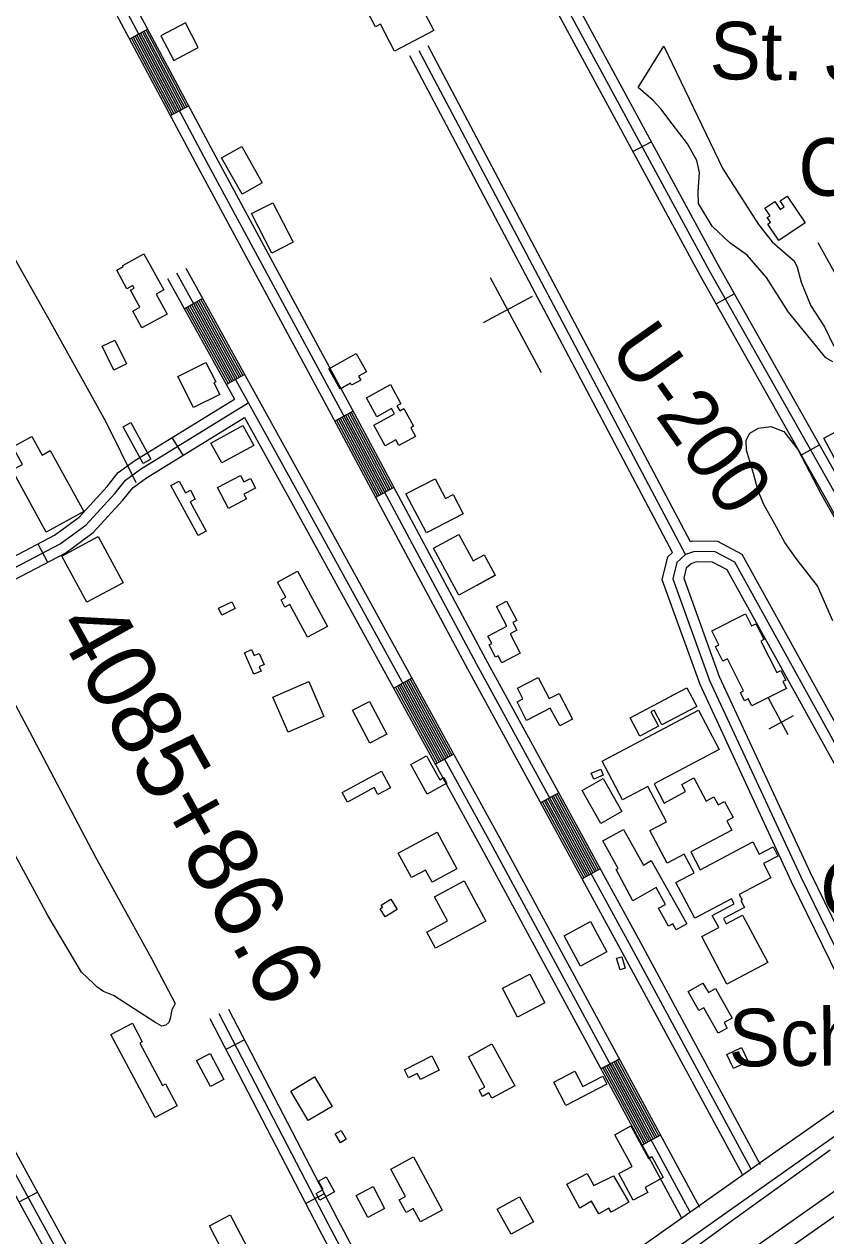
# Model space of a CAD drawing. Extents: x 3445503 to 3483459, y 540493 to 566012.
# Drawn here: x 3476228 to 3477383, y 555595 to 557341 of the extents above; entities that cross this region are included whole.
import ezdxf

# ---------------------------------------------------------------- set-up
doc = ezdxf.new("R2010")
doc.units = 0
for name, color, linetype in [('V-BLDG-IDEN', 7, 'Continuous'), ('V-BLDG-OTLN', 7, 'Continuous'), ('V-DTCH-CNTR', 7, 'Continuous'), ('V-LEVE-TOET', 7, 'Continuous'), ('V-RIVR-RANG-IDEN', 7, 'Continuous'), ('V-ROAD-CNTR', 7, 'Continuous'), ('V-SITE-OTLN', 7, 'Continuous'), ('V-SITE-OTLN-IDEN', 7, 'Continuous'), ('V-SITE-VEGE', 7, 'Continuous'), ('V-SURV-IDEN', 7, 'Continuous'), ('V-SURV-LINE', 7, 'Continuous'), ('V-TOPO-SHOR', 7, 'Continuous')]:
    doc.layers.add(name, color=color, linetype=linetype)

msp = doc.modelspace()

# ---------------------------------------------------------------- linework, layer by layer
at = {"layer": 'V-BLDG-OTLN'}
for points in [[(3476663.1, 557458.5), (3476747.2, 557503), (3476772.8, 557454.4), (3476765.5, 557450.5), (3476805.2, 557375.4), (3476797.6, 557371.4), (3476818.1, 557332.6), (3476761.4, 557302.7), (3476741, 557341.3), (3476733.8, 557337.6), (3476693.1, 557414.7), (3476686.3, 557411.1)], [(3476424.6, 557324.7), (3476443.3, 557289.3), (3476478.6, 557308), (3476459.9, 557343.4)], [(3476541.2, 557165.2), (3476570.8, 557112.8), (3476541.8, 557096.4), (3476512.2, 557148.8)], [(3476584.5, 557011.5), (3476555.3, 557068.3), (3476585.9, 557084.1), (3476615.1, 557027.2)], [(3477353.2, 557055.2), (3477315.4, 557029.7), (3477299.5, 557053.3), (3477303.4, 557055.9), (3477298.7, 557062.8), (3477302.7, 557065.4), (3477295.4, 557076.3), (3477309.8, 557086), (3477317.5, 557074.5), (3477323, 557078.2), (3477317.4, 557086.6), (3477327.4, 557093.4)], [(3476400.3, 557010.3), (3476428.8, 556958.5), (3476417.7, 556952.4), (3476433.5, 556923.6), (3476397.4, 556903.8), (3476384.3, 556927.7), (3476394.5, 556933.3), (3476380.9, 556957.9), (3476386.2, 556960.8), (3476384.1, 556964.6), (3476375.8, 556960.1), (3476361, 556987), (3476370.4, 556992.2), (3476369.7, 556993.5)], [(3476375, 556851.6), (3476356.9, 556842.8), (3476340.1, 556877.3), (3476358.2, 556886.1)], [(3476509.4, 556807.6), (3476471.9, 556788.7), (3476449.3, 556833.6), (3476489.5, 556853.9), (3476503.7, 556825.8), (3476500.9, 556824.4)], [(3476666.6, 556844.7), (3476705.9, 556866.7), (3476720.8, 556840.3), (3476709.6, 556834), (3476712.8, 556828.3), (3476699.5, 556820.9), (3476698, 556823.7), (3476683, 556815.3)], [(3476720.9, 556802.6), (3476755.4, 556821.8), (3476770.7, 556794.3), (3476764.9, 556791.1), (3476768.9, 556783.9), (3476775, 556787.2), (3476789, 556762), (3476784.7, 556759.6), (3476791.7, 556747.1), (3476767.8, 556733.9), (3476763.2, 556742.2), (3476747.9, 556733.7), (3476731.5, 556763.3), (3476761.2, 556779.8), (3476757.1, 556787.2), (3476736, 556775.4)], [(3476381.2, 556767), (3476410.2, 556714.4), (3476399.1, 556708.3), (3476370.1, 556760.9)], [(3477426, 556658.8), (3477380.2, 556744.8), (3477427.2, 556769.9), (3477473, 556683.9)], [(3476265.2, 556726.6), (3476313.4, 556638.7), (3476259.4, 556609.1), (3476210.3, 556698.7), (3476225.2, 556706.8), (3476211.3, 556732.2), (3476238.8, 556747.2), (3476253.6, 556720.2)], [(3476496.8, 556737.3), (3476542.9, 556762.7), (3476558.6, 556734.2), (3476512.4, 556708.8)], [(3476478.5, 556604.4), (3476439.1, 556676.4), (3476450.8, 556682.8), (3476460.1, 556665.6), (3476467.1, 556669.4), (3476474.1, 556656.7), (3476467, 556652.8), (3476490, 556610.7)], [(3476506.4, 556673.3), (3476539.6, 556690.9), (3476544.4, 556681.7), (3476553.7, 556686.6), (3476561.1, 556672.7), (3476544.3, 556663.8), (3476547.9, 556657), (3476522.3, 556643.4)], [(3476807.5, 556607.9), (3476777.9, 556664.2), (3476819.8, 556686.1), (3476834.7, 556657.6), (3476845.9, 556663.5), (3476860.5, 556635.7)], [(3476334.1, 556602.9), (3476370.1, 556536.2), (3476317.9, 556508), (3476281.9, 556574.6)], [(3476906.4, 556547.2), (3476880.5, 556532.6), (3476880.5, 556532.6), (3476853.9, 556518.3), (3476817.5, 556585.8), (3476854.1, 556605.5), (3476874.6, 556567.7), (3476890.6, 556576.4)], [(3476636.1, 556457.6), (3476610.5, 556504.9), (3476603.5, 556501.1), (3476597.9, 556511.4), (3476604.8, 556515.1), (3476592.9, 556537), (3476621.7, 556552.6), (3476664.8, 556473.2)], [(3476880.5, 556532.6), (3476880.5, 556532.6), (3476906.4, 556547.2), (3476906.6, 556546.7)], [(3476531.6, 556498.9), (3476512.5, 556489.6), (3476507.8, 556499.3), (3476526.9, 556508.6)], [(3476928, 556462.6), (3476942.7, 556434.8), (3476916.2, 556420.8), (3476910.9, 556430.8), (3476907.1, 556428.8), (3476897.7, 556446.6), (3476901.7, 556448.7), (3476896.1, 556459.1), (3476923.1, 556473.4), (3476908.2, 556501.7), (3476922.9, 556509.5), (3476937.6, 556481.8), (3476931.8, 556478.7), (3476937.6, 556467.7)], [(3477218.8, 556466.9), (3477267.1, 556491.2), (3477275.8, 556473.8), (3477282.5, 556477.1), (3477294, 556454.2), (3477289.5, 556452), (3477312.4, 556406.6), (3477318.5, 556409.7), (3477325.5, 556395.8), (3477321.2, 556393.7), (3477326.2, 556383.8), (3477276.3, 556358.6), (3477271.2, 556368.6), (3477266.1, 556366), (3477260, 556378.1), (3477264.4, 556380.4), (3477241.2, 556426.4), (3477234.8, 556423.2), (3477224.1, 556444.4), (3477228.9, 556446.8)], [(3476558.8, 556404.2), (3476545.2, 556435.2), (3476555.3, 556439.7), (3476559.1, 556431.1), (3476566.3, 556434.3), (3476573.4, 556418.2), (3476566.2, 556415), (3476569, 556408.6)], [(3476968.6, 556399.5), (3476984.4, 556369.2), (3476998.6, 556376.5), (3477018, 556339.4), (3476999.5, 556329.7), (3476986, 556355.5), (3476951.8, 556337.7), (3476938, 556364.2), (3476946.6, 556368.8), (3476938.8, 556383.9)], [(3476586.1, 556371.1), (3476637.8, 556393.5), (3476659.6, 556343.3), (3476607.9, 556320.9)], [(3477100.9, 556341.4), (3477159.2, 556372.2), (3477164.4, 556375), (3477164.4, 556375), (3477182.8, 556384.7), (3477197, 556357.8), (3477146.8, 556331.3), (3477135.5, 556352.5), (3477130.8, 556350), (3477141.8, 556329.2), (3477114.9, 556315)], [(3476725.9, 556304.9), (3476701, 556352.2), (3476725.4, 556365), (3476750.2, 556317.8)], [(3477164.4, 556375), (3477159.2, 556372.2), (3477164.4, 556375)], [(3477060.7, 556279), (3477199.4, 556352.3), (3477229.3, 556295.6), (3477135.5, 556246), (3477150, 556218.5), (3477181, 556234.9), (3477175.4, 556245.4), (3477192.8, 556254.6), (3477210.5, 556221.2), (3477221.9, 556227.2), (3477227.9, 556216), (3477237.2, 556220.9), (3477249.5, 556197.7), (3477240.6, 556193), (3477247.7, 556179.6), (3477188.4, 556148.3), (3477202.1, 556122.4), (3477277.8, 556162.4), (3477287.2, 556144.7), (3477307.1, 556155.2), (3477314, 556142.1), (3477293.3, 556131.1), (3477304, 556110.8), (3477258.3, 556086.6), (3477262.4, 556078.9), (3477260.4, 556077.8), (3477265.7, 556067.9), (3477235.4, 556051.9), (3477239.5, 556044.3), (3477263.2, 556056.8), (3477299.4, 555988.4), (3477240.6, 555957.3), (3477204.3, 556026), (3477228.7, 556038.9), (3477219.4, 556056.4), (3477250.8, 556073.1), (3477247, 556080.3), (3477194.3, 556052.5), (3477167, 556104.1), (3477193.3, 556118), (3477179.1, 556144.8), (3477154.4, 556131.7), (3477129.5, 556178.7), (3477153.7, 556191.5), (3477126.7, 556242.4), (3477090.2, 556223.1)], [(3476808.5, 556231.5), (3476785, 556274), (3476807.3, 556286.4), (3476826.5, 556251.8), (3476832.4, 556255.1), (3476836.8, 556247.2)], [(3476686.1, 556233.6), (3476742.6, 556264.4), (3476755.7, 556240.5), (3476737.5, 556230.6), (3476732, 556240.7), (3476693.6, 556219.8)], [(3477062.4, 556258.7), (3477048.9, 556252.8), (3477045.1, 556261.5), (3477058.6, 556267.4)], [(3477062, 556253.7), (3477089, 556206.1), (3477059, 556189.1), (3477032, 556236.7)], [(3476766.7, 556146.4), (3476823, 556176.5), (3476851.3, 556123.5), (3476815.5, 556104.4), (3476806.2, 556121.9), (3476785.7, 556111)], [(3477091.4, 556180.3), (3477120.2, 556129), (3477131.5, 556135.4), (3477182.7, 556044.3), (3477167.6, 556035.8), (3477162.8, 556044.3), (3477156.5, 556040.7), (3477141.9, 556066.7), (3477152.1, 556072.4), (3477138.6, 556096.5), (3477105, 556077.6), (3477081, 556122.7), (3477083.7, 556124.2), (3477061.9, 556163.8)], [(3476861.6, 556106.1), (3476893, 556048.2), (3476820.6, 556009.1), (3476808, 556032.4), (3476837.6, 556048.4), (3476818.9, 556083)], [(3476765.4, 556064.8), (3476747.9, 556054.2), (3476740.6, 556066.1), (3476743.9, 556068.1), (3476742, 556071.2), (3476756.2, 556079.9)], [(3477043.9, 556047.5), (3477067.5, 556003.7), (3477029.7, 555983.3), (3477006.1, 556027.1)], [(3477086.5, 555978.1), (3477081.6, 555994.6), (3477089.1, 555996.8), (3477093.9, 555980.3)], [(3476978, 555930.2), (3476938.8, 555909.7), (3476917.1, 555951.4), (3476956.3, 555971.9)], [(3477224, 555950.9), (3477248.1, 555908.1), (3477236.8, 555901.8), (3477241.1, 555894.1), (3477227.8, 555886.6), (3477207.2, 555923.2), (3477200.3, 555919.2), (3477184.7, 555946.9), (3477206, 555958.9), (3477213.8, 555945.1)], [(3476416.3, 555764.9), (3476352.7, 555884.5), (3476383.7, 555901), (3476397.9, 555874.2), (3476394.2, 555872.2), (3476426.8, 555811), (3476431.3, 555813.4), (3476448, 555781.8)], [(3476496.1, 555809.7), (3476476.2, 555847.1), (3476495.5, 555857.3), (3476515.4, 555820)], [(3476901.8, 555871.1), (3476934.7, 555810.9), (3476901.5, 555792.8), (3476897.4, 555800.4), (3476888.4, 555795.4), (3476883.4, 555804.4), (3476891.8, 555809), (3476867.9, 555852.6)], [(3477240.4, 555855.9), (3477261.4, 555866), (3477271.1, 555845.9), (3477250.1, 555835.8)], [(3476775.6, 555834), (3476815.4, 555853.9), (3476825.8, 555833.1), (3476798.9, 555819.7), (3476794.3, 555828.7), (3476781.5, 555822.3)], [(3476637, 555760.5), (3476611.8, 555803.2), (3476646.3, 555823.5), (3476671.4, 555780.8)], [(3477067.6, 555813.3), (3477008.5, 555782.5), (3476990.9, 555816.2), (3477021.1, 555831.9), (3477032.7, 555809.6), (3477061.6, 555824.7)], [(3477102, 555752.8), (3477127.4, 555706.1), (3477132.3, 555708.8), (3477148.8, 555678.4), (3477122.5, 555664.1), (3477126.4, 555657), (3477105.6, 555645.8), (3477084.8, 555684.1), (3477103.8, 555694.4), (3477078.9, 555740.2)], [(3476684.3, 555746.3), (3476691.8, 555733.6), (3476683.6, 555728.7), (3476676.1, 555741.5)], [(3476788.6, 555708.3), (3476830.2, 555631.5), (3476798.7, 555614.4), (3476788.1, 555633.8), (3476778, 555628.3), (3476768.2, 555646.4), (3476777.2, 555651.3), (3476755.9, 555690.7)], [(3477077.3, 555680.9), (3477099.1, 555642.9), (3477073.7, 555628.4), (3477070.2, 555634.5), (3477055.8, 555626.3), (3477045.5, 555644.3), (3477028.5, 555634.5), (3477009.9, 555668.8), (3477039.2, 555684.1), (3477048.8, 555666.8)], [(3476663, 555679.3), (3476675, 555657.9), (3476653.6, 555646), (3476648.3, 555655.5), (3476658.6, 555661.2), (3476652, 555673.2)], [(3476722.8, 555621), (3476706.2, 555652.8), (3476730.7, 555665.5), (3476747.2, 555633.7)], [(3476941.7, 555650.6), (3476961.7, 555614.6), (3476929.4, 555596.7), (3476909.4, 555632.8)], [(3476524.6, 555624.6), (3476549.4, 555577.1), (3476519.3, 555561.4), (3476494.5, 555608.9)]]:
    msp.add_lwpolyline(points, close=True, dxfattribs=at)
at = {"layer": 'V-DTCH-CNTR'}
msp.add_lwpolyline([(3475778.3, 557813.8), (3475860.5, 557661.3), (3475970.1, 557453.5), (3476045.7, 557304.4), (3476051.9, 557293.6), (3476066.7, 557267.2), (3476074, 557252.8), (3476084.2, 557236.3), (3476103.3, 557206.7), (3476138.4, 557147.5), (3476193.9, 557038.9), (3476263.4, 556915.2), (3476345, 556769.1), (3476388.5, 556680.9)], dxfattribs=at)
at = {"layer": 'V-LEVE-TOET'}
msp.add_lwpolyline([(3477389.6, 555717.9), (3477243.2, 555612.6), (3477120.1, 555523), (3476983.7, 555426.3), (3476909.3, 555373.1), (3476873.7, 555346.5), (3476838.1, 555319.5), (3476787.2, 555269.6), (3476722.7, 555207.6), (3476627.1, 555104.6), (3476564.5, 555036.9), (3476490.3, 554958.3), (3476417.2, 554879.7), (3476379.5, 554844), (3476343.5, 554817.3), (3476269.6, 554771.7), (3476212.6, 554740.9)], dxfattribs=at)
at = {"layer": 'V-ROAD-CNTR'}
for p, q in [((3476406, 557334.1), (3476379.5, 557320)), ((3476464.7, 557223.7), (3476438.2, 557209.6)), ((3477105.1, 557157.8), (3477131.4, 557172.1)), ((3476484.7, 556945.8), (3476458.5, 556931.2)), ((3477225, 556938.1), (3477251.2, 556952.9)), ((3476545.3, 556836.4), (3476519, 556821.9)), ((3476701.6, 556783.5), (3476675.2, 556769.3)), ((3476440.6, 556745.4), (3476456.4, 556719.9)), ((3477347.9, 556720.4), (3477374, 556735.2)), ((3476760.6, 556673.3), (3476734.2, 556659.1)), ((3476247.4, 556592.2), (3476261.3, 556565.6)), ((3476786.5, 556398.4), (3476760.2, 556384)), ((3476846.7, 556288.8), (3476820.4, 556274.4)), ((3476998.1, 556233.4), (3476971.8, 556219)), ((3477058, 556123.7), (3477031.7, 556109.3)), ((3476545.1, 555877), (3476518.4, 555863.2)), ((3477085.4, 555849.4), (3477059, 555835.1)), ((3477144.8, 555739.4), (3477118.4, 555725.1)), ((3476246.5, 555657.1), (3476220.1, 555642.8)), ((3476660.1, 555655), (3476633.5, 555641.2))]:
    msp.add_line(p, q, dxfattribs=at)
for points in [[(3474259.1, 562260.7), (3474603.1, 561628.8), (3475022.2, 560861), (3475285.3, 560375.6), (3475495.1, 559987.5), (3475799.7, 559426.3), (3475901.3, 559242.4), (3475930.3, 559217.8), (3475991.6, 559196.2), (3476030.7, 559179.2), (3476064.9, 559142.8), (3476269.5, 558746), (3476438.7, 558430), (3476681, 557985), (3476771.3, 557810.9), (3476867.2, 557632), (3477017.6, 557350.6), (3477215.1, 556986.2), (3477400.2, 556658.1), (3477529.1, 556420.4), (3477628.7, 556238.6), (3477740.3, 556023.5)], [(3477727, 556016.6), (3477615.4, 556231.6), (3477515.9, 556413.2), (3477387.1, 556650.9), (3477202, 556979), (3477004.4, 557343.5), (3476853.9, 557624.9), (3476758, 557803.9), (3476667.7, 557978), (3476425.5, 558422.9), (3476256.3, 558739), (3476052.5, 559134), (3476021.9, 559166.7), (3475986.1, 559182.2), (3475922.7, 559204.6), (3475889.5, 559232.7), (3475786.5, 559419.1), (3475481.9, 559980.4), (3475272.1, 560368.5), (3475087, 560710.1)], [(3481230.5, 558590.7), (3480998.7, 558416.5), (3480715.7, 558214.1), (3480539, 558083.5), (3480422.4, 557999.4), (3480184.7, 557817.9), (3479939.9, 557624.5), (3479622.4, 557372.9), (3479393.1, 557207.6), (3479283.6, 557122.7), (3479077.8, 556969.8), (3478769, 556747.9), (3478577.8, 556610.1), (3478295.8, 556404.8), (3478081.3, 556258.6), (3477830, 556081.2), (3477589.1, 555910.4), (3477291.9, 555702), (3477116.6, 555578.3), (3476984.4, 555486)], [(3477753.6, 556030.4), (3477641.9, 556245.7), (3477542.3, 556427.6), (3477413.4, 556665.4), (3477228.2, 556993.5), (3477030.8, 557357.7), (3476880.4, 557639), (3476784.6, 557817.9), (3476694.2, 557992.1), (3476451.9, 558437.1), (3476412.1, 558511.4)], [(3476382.5, 557378.2), (3476503.7, 557150.4), (3476696.6, 556792.9), (3476892.8, 556426.3), (3477116.1, 556017.3), (3477288.7, 555697.5)], [(3476356, 557364.1), (3476477.3, 557136.2), (3476670.2, 556778.7), (3476866.5, 556412.1), (3477089.7, 556003), (3477262.3, 555683.3)], [(3477275.5, 555690.4), (3477102.9, 556010.2), (3476879.6, 556419.2), (3476683.4, 556785.8), (3476490.5, 557143.3), (3476369.3, 557371.2)], [(3476387.5, 557324.2), (3476446.2, 557213.8)], [(3476390.1, 557325.6), (3476448.8, 557215.3)], [(3476392.7, 557327), (3476451.5, 557216.7)], [(3476395.4, 557328.4), (3476454.1, 557218.1)], [(3476398, 557329.8), (3476456.8, 557219.5)], [(3476400.7, 557331.2), (3476459.4, 557220.9)], [(3476403.3, 557332.7), (3476462.1, 557222.3)], [(3476382.2, 557321.4), (3476440.9, 557211)], [(3476384.8, 557322.8), (3476443.5, 557212.4)], [(3477188.1, 556595.2), (3476810.1, 557310.2)], [(3477162.3, 556579.9), (3476783.6, 557296.1)], [(3477180.9, 556576.7), (3476796.9, 557303.1)], [(3477873.2, 556113.7), (3477703.7, 556416), (3477528.4, 556745.6), (3477371.9, 557026.4)], [(3476434.3, 556975), (3476530.6, 556800.9)], [(3477187.7, 555628.5), (3476902.9, 556155.3), (3476628.6, 556654.8), (3476447.4, 556982.3)], [(3476460.5, 556989.5), (3476641.7, 556662.1), (3476916.1, 556162.5), (3477200.9, 555635.7)], [(3476471.6, 556938.5), (3476532.1, 556829.1)], [(3476474.2, 556940), (3476534.8, 556830.6)], [(3476476.9, 556941.4), (3476537.4, 556832)], [(3476479.5, 556942.9), (3476540, 556833.5)], [(3476482.1, 556944.3), (3476542.6, 556834.9)], [(3476461.1, 556932.7), (3476521.6, 556823.3)], [(3476463.7, 556934.1), (3476524.3, 556824.8)], [(3476466.4, 556935.6), (3476526.9, 556826.2)], [(3476469, 556937.1), (3476529.5, 556827.7)], [(3476175.1, 556554.3), (3476271.5, 556604.8), (3476306.8, 556630.8), (3476347.1, 556674.7), (3476363.2, 556694.9), (3476387, 556712.3), (3476530.6, 556800.9)], [(3475775.3, 556309), (3476130.1, 556513.8), (3476279.5, 556592.1), (3476316.9, 556619.6), (3476358.5, 556665), (3476373.7, 556684), (3476395.4, 556699.9), (3476550.7, 556795.6)], [(3476699, 556782), (3476758, 556671.8)], [(3475870.5, 556346.7), (3476137.3, 556500.7), (3476287.5, 556579.3), (3476326.9, 556608.4), (3476369.8, 556655.2), (3476384.2, 556673), (3476403.8, 556687.5), (3476545.2, 556774.6)], [(3476545.2, 556774.6), (3476615.4, 556647.6), (3476889.8, 556148.1), (3477174.5, 555621.4)], [(3476677.8, 556770.7), (3476736.8, 556660.5)], [(3476680.5, 556772.1), (3476739.5, 556661.9)], [(3476683.1, 556773.5), (3476742.1, 556663.3)], [(3476685.8, 556775), (3476744.8, 556664.8)], [(3476688.4, 556776.4), (3476747.4, 556666.2)], [(3476691, 556777.8), (3476750.1, 556667.6)], [(3476693.7, 556779.2), (3476752.7, 556669)], [(3476696.3, 556780.6), (3476755.3, 556670.4)], [(3477638.7, 555942.8), (3477514.5, 556193.1), (3477482.5, 556197.5), (3477467.4, 556206.8), (3477262.7, 556577), (3477227.6, 556595.6), (3477191.1, 556596.2), (3477188.1, 556595.2)], [(3477162.3, 556579.9), (3477155, 556573.1), (3477146.9, 556540.9), (3477201.4, 556389.7), (3477333.3, 556105.5), (3477468.5, 555828.7)], [(3477625.3, 555936.1), (3477504.6, 556179.3), (3477477.3, 556183.1), (3477456.2, 556196.1), (3477251.8, 556565.9), (3477223.7, 556580.6), (3477193.6, 556581.2), (3477180.9, 556576.7), (3477168.4, 556565.1), (3477162.6, 556541.7), (3477215.3, 556395.4), (3477346.9, 556111.9), (3477482, 555835.3)], [(3477611.9, 555929.4), (3477494.7, 556165.5), (3477472.2, 556168.7), (3477445, 556185.4), (3477240.8, 556554.7), (3477219.9, 556565.7), (3477196, 556566.1), (3477188.8, 556563.6), (3477181.9, 556557.2), (3477178.3, 556542.5), (3477229.2, 556401.1), (3477360.4, 556118.4), (3477495.5, 555841.9)], [(3476783.9, 556397), (3476844.1, 556287.4)], [(3476762.9, 556385.4), (3476823, 556275.8)], [(3476765.5, 556386.8), (3476825.7, 556277.3)], [(3476768.1, 556388.3), (3476828.3, 556278.7)], [(3476770.7, 556389.7), (3476830.9, 556280.2)], [(3476773.4, 556391.2), (3476833.5, 556281.6)], [(3476776, 556392.6), (3476836.2, 556283.1)], [(3476778.6, 556394.1), (3476838.8, 556284.5)], [(3476781.3, 556395.5), (3476841.4, 556285.9)], [(3476543.8, 555081.1), (3476036.1, 556011.1), (3475850.4, 556352.3)], [(3475870.5, 556346.7), (3476049.3, 556018.3), (3476557, 555088.3)], [(3475844.5, 556331.7), (3476023, 556003.9), (3476530.7, 555073.9)], [(3476979.7, 556223.3), (3477039.6, 556113.6)], [(3476982.3, 556224.8), (3477042.2, 556115.1)], [(3476985, 556226.2), (3477044.9, 556116.5)], [(3476987.6, 556227.7), (3477047.5, 556117.9)], [(3476990.2, 556229.1), (3477050.1, 556119.4)], [(3476992.9, 556230.5), (3477052.8, 556120.8)], [(3476995.5, 556232), (3477055.4, 556122.2)], [(3476974.4, 556220.5), (3477034.3, 556110.7)], [(3476977.1, 556221.9), (3477037, 556112.2)], [(3476803.5, 555351.2), (3476665.8, 555611.5), (3476508.7, 555914.5)], [(3476522.1, 555921.4), (3476679.1, 555618.5), (3476816.7, 555358.2)], [(3476495.4, 555907.6), (3476652.5, 555604.5), (3476790.2, 555344.2)], [(3477064.3, 555838), (3477123.7, 555728)], [(3477066.9, 555839.4), (3477126.4, 555729.4)], [(3477069.5, 555840.8), (3477129, 555730.9)], [(3477072.2, 555842.2), (3477131.6, 555732.3)], [(3477074.8, 555843.7), (3477134.3, 555733.7)], [(3477077.5, 555845.1), (3477136.9, 555735.1)], [(3477080.1, 555846.5), (3477139.6, 555736.6)], [(3477082.7, 555847.9), (3477142.2, 555738)], [(3477061.6, 555836.5), (3477121.1, 555726.6)]]:
    msp.add_lwpolyline(points, dxfattribs=at)
at = {"layer": 'V-SITE-OTLN'}
for p, q in [((3476973.5, 556838.7), (3476900, 556975.7)), ((3476959.9, 556949), (3476889.1, 556911)), ((3477299.9, 556370.2), (3477328.4, 556317.4)), ((3477301.3, 556325.5), (3477336.5, 556344.5))]:
    msp.add_line(p, q, dxfattribs=at)
at = {"layer": 'V-SITE-VEGE'}
for points in [[(3477393.3, 556854.8), (3477382.9, 556860.5), (3477348.5, 556902.6), (3477329.3, 556926.5), (3477297.8, 556976.2), (3477269.6, 557008.5), (3477244.7, 557026.2), (3477219.2, 557050.1), (3477199.4, 557083), (3477198.9, 557099.7), (3477201.2, 557127.6), (3477197.2, 557145), (3477183.6, 557168.8), (3477161.6, 557197.6), (3477145.1, 557219.3), (3477134.1, 557231.3), (3477112.7, 557250.3), (3477149.5, 557309.8), (3477234.7, 557132.8), (3477286.1, 557052.9), (3477306, 557027.6), (3477309.4, 557024.1), (3477324.6, 557011.4), (3477337.7, 557000.2), (3477341.8, 556991.1), (3477347.8, 556969.4), (3477361.4, 556935.2), (3477381.3, 556905.1), (3477394.9, 556877.1)], [(3477393.3, 556481.2), (3477370.9, 556531.7), (3477340.4, 556571.2), (3477324, 556594), (3477309.3, 556621.5), (3477294.1, 556648.1), (3477285.6, 556668.8), (3477279.1, 556693.8), (3477268.8, 556727.2), (3477268.1, 556741.5), (3477273.8, 556751.7), (3477286.1, 556759.1), (3477304, 556761.3), (3477322.5, 556754), (3477342.8, 556728.4), (3477376.2, 556663.9), (3477450.5, 556533.3)], [(3476162, 556458.2), (3476235.1, 556321.7), (3476329.9, 556141.2), (3476411.2, 555994.2), (3476445.4, 555929.2), (3476442.5, 555923.6), (3476440.4, 555920.2), (3476438.2, 555907.7), (3476436, 555902.1), (3476431.8, 555898), (3476426.2, 555896.7), (3476415.9, 555902.3), (3476356.4, 555941.2), (3476341.9, 555946.9), (3476332.2, 555953.3), (3476327.4, 555958.2), (3476310.1, 555974.4), (3476261.6, 556056.3), (3476159.8, 556243.9)]]:
    msp.add_lwpolyline(points, dxfattribs=at)
at = {"layer": 'V-SURV-LINE'}
for points in [[(3476905.8, 555314.9), (3478464.2, 556410.7)], [(3478481.5, 556386.1), (3476923.1, 555290.4)]]:
    msp.add_lwpolyline(points, dxfattribs=at)
at = {"layer": 'V-TOPO-SHOR'}
msp.add_lwpolyline([(3477017.2, 555474.2), (3477146.7, 555562.2), (3477257, 555640), (3477392.2, 555735.8), (3477530.2, 555835.6), (3477669.3, 555929.5), (3477790.4, 556015.9), (3477877.6, 556080.5), (3478005.2, 556170.1), (3478128.7, 556257.7), (3478249, 556339.8), (3478372.2, 556426.3)], dxfattribs=at)

# ---------------------------------------------------------------- texts
at = {"layer": 'V-BLDG-IDEN'}
for s, rotation, p in [('St. Joseph', 359.2429, (3477215.2, 557262.4)), ('Cem.', 359.2429, (3477342.9, 557094.7)), ('Sch.', 0.6418, (3477243.3, 555838.4))]:
    msp.add_text(s, height=83, rotation=rotation, dxfattribs=at).set_placement(p)
at = {"layer": 'V-RIVR-RANG-IDEN'}
msp.add_text('U-200', height=83, rotation=305.1703, dxfattribs=at).set_placement((3477068.8, 556873.8))
at = {"layer": 'V-SITE-OTLN-IDEN'}
msp.add_text('Ch.', height=83, rotation=0.6418, dxfattribs=at).set_placement((3477375.4, 556052.9))
at = {"layer": 'V-SURV-IDEN'}
msp.add_text('4085+86.6', height=100, rotation=299.0582, dxfattribs=at).set_placement((3476270.1, 556474.1))

doc.saveas('drawing.dxf')
